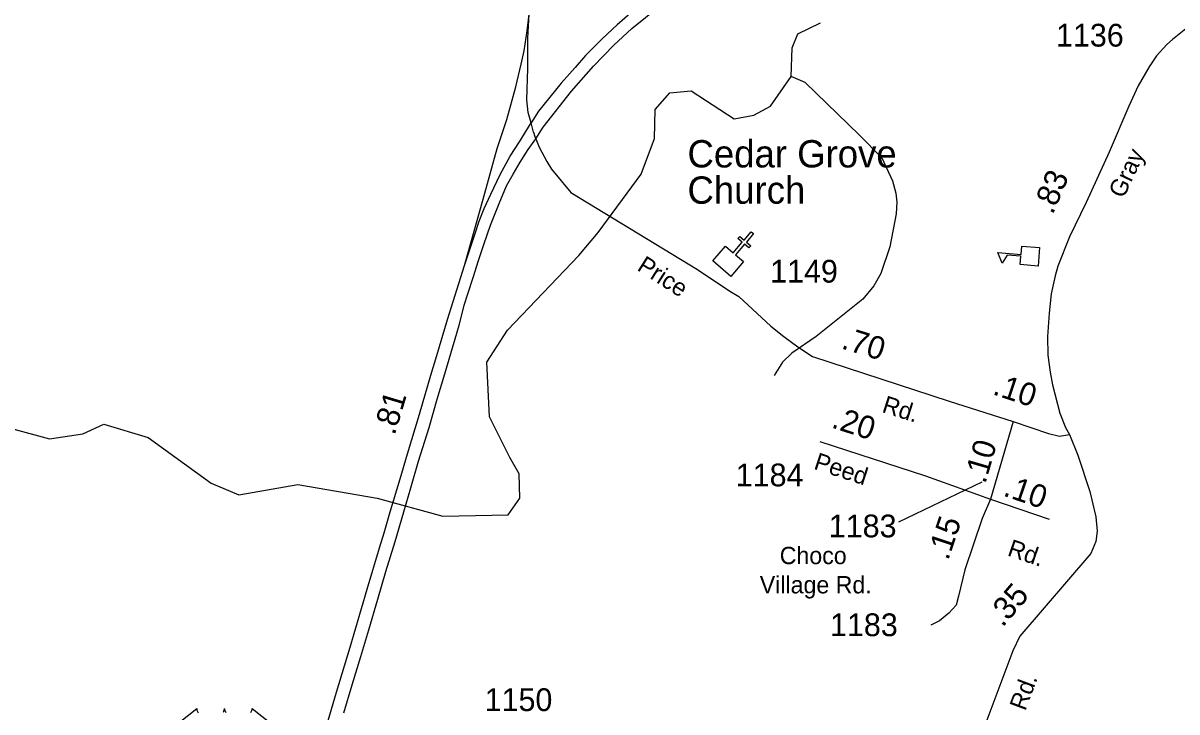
# Model space of a CAD drawing. Extents: x 2532689 to 2764727, y 536648 to 732970.
# Drawn here: x 2561755 to 2568087, y 639225 to 643007 of the extents above; entities that cross this region are included whole.
import ezdxf

# ---------------------------------------------------------------- set-up
doc = ezdxf.new("R2010")
doc.units = 0
for name, color, linetype in [('Exist Cultural Church CELL', 7, 'Continuous'), ('Exist Cultural Church Label', 7, 'Continuous'), ('Exist Cultural Educational Facility High CELL', 7, 'Continuous'), ('Exist Hydrographic Creek Single Shore', 7, 'Continuous'), ('Exist Road Primary US Attributed', 7, 'Continuous'), ('Exist Road Primary US Divided Attributed', 7, 'Continuous'), ('Exist Road Primary US Mileage Hundredths English Label', 7, 'Continuous'), ('Exist Road Primary US Ramp 1 Lane  Attributed', 7, 'Continuous'), ('Exist Road Primary US Shield CELL', 7, 'Continuous'), ('Exist Road Secondary Mileage Hundredths English Label', 7, 'Continuous'), ('Exist Road Secondary Type 51 Attributed', 7, 'Continuous'), ('Exist Road Secondary Type 51 Label', 7, 'Continuous'), ('Exist Road Secondary Type 51 Number Label', 7, 'Continuous')]:
    doc.layers.add(name, color=color, linetype=linetype)

msp = doc.modelspace()

# ---------------------------------------------------------------- linework, layer by layer
at = {"layer": 'Exist Cultural Church CELL'}
msp.add_lwpolyline([(2565609.1, 641782.1), (2565652.6, 641745.3), (2565701.9, 641803.3), (2565677.5, 641824), (2565687.9, 641836.2), (2565712.2, 641815.5), (2565751.2, 641861.3), (2565763.4, 641851), (2565724.5, 641805.1), (2565748.8, 641784.4), (2565738.5, 641772.2), (2565714.1, 641793), (2565664.8, 641734.9), (2565708.7, 641697.5), (2565639.8, 641616.4), (2565540.2, 641700.9)], close=True, dxfattribs=at)
at = {"layer": 'Exist Cultural Educational Facility High CELL'}
msp.add_lwpolyline([(2567324.9, 641672.6), (2567227.3, 641680.8), (2567231.1, 641726.7), (2567156.3, 641732.9), (2567128.3, 641688), (2567103.9, 641746.9), (2567231.9, 641736.2), (2567235.8, 641782.1), (2567333.4, 641774)], close=True, dxfattribs=at)
at = {"layer": 'Exist Hydrographic Creek Single Shore'}
for points in [[(2565970.1, 642714), (2565976.2, 642871.7), (2566007.2, 642948.5), (2566131.1, 643009.3)], [(2565219.2, 642372.5), (2565224.1, 642532.7), (2565305.1, 642624.6), (2565422.2, 642635.9), (2565658.2, 642481.3), (2565766.1, 642502.2), (2565857.1, 642551.8), (2565970.1, 642714)], [(2566342.9, 642394.4), (2566046.2, 642680.9), (2565970.1, 642714)], [(2566342.9, 642394.4), (2566468.6, 642267.2), (2566527, 642140.8), (2566545.3, 642073.2), (2566551, 642023.3), (2566547.1, 641959.1), (2566511.2, 641779.4), (2566462.4, 641631.4), (2566424.7, 641564), (2566363.2, 641491.8), (2566106.5, 641286.6), (2565974, 641193.9), (2565923.3, 641146.1), (2565876.2, 641072.3)], [(2561481.1, 640838.3), (2561899.2, 640723.9), (2562082.1, 640751), (2562198.2, 640804.9), (2562441.2, 640732.6), (2562787.1, 640480.7), (2562939.2, 640417.8), (2563263.2, 640473.7), (2563697.1, 640399.4), (2564058.2, 640299), (2564416.2, 640306.9), (2564481.2, 640398.2), (2564478.1, 640532.7), (2564426.1, 640622.5), (2564314.1, 640844.5), (2564299.1, 641146), (2564413.1, 641321.3), (2564805.2, 641731.1), (2564911.2, 641856.9), (2565146.2, 642178.3), (2565219.2, 642372.5)]]:
    msp.add_lwpolyline(points, dxfattribs=at)
at = {"layer": 'Exist Road Primary US Attributed'}
for points in [[(2564542.6, 642459.5), (2564527.5, 642516.4), (2564519.3, 642586.5), (2564524.3, 642757.7), (2564524.3, 642923.9), (2564538.3, 643156.9), (2564538.3, 643182.6), (2564540.2, 643267), (2564551.9, 643669.6), (2564566.4, 645054.7), (2564585.8, 645695), (2564593.1, 645743.2), (2564606.8, 645857.4), (2564694, 646209.2), (2564707, 646253.4), (2564778.8, 646378.8), (2564858.6, 646484.5), (2564882.4, 646504.8), (2565254.2, 646922)], [(2564556.4, 642407.8), (2564542.6, 642459.5)]]:
    msp.add_lwpolyline(points, dxfattribs=at)
at = {"layer": 'Exist Road Primary US Divided Attributed'}
for points in [[(2564568.9, 642370.8), (2564608.8, 642436.5), (2564763.9, 642632.7), (2564886.1, 642771.4), (2564997.2, 642886.6), (2565095.4, 642977.9), (2565246.3, 643098.7), (2565405.5, 643207.1), (2565536.6, 643286), (2565721.2, 643385.5), (2565883.2, 643467.9), (2566225.6, 643637.4), (2566592.7, 643820.6), (2566829.5, 643937.9), (2566977, 644012.1), (2567088.2, 644067)], [(2565817.3, 643511.1), (2565693.4, 643449.7), (2565531.8, 643366.3), (2565456.3, 643321), (2565365.7, 643264.1), (2565290.3, 643215.3), (2565243.2, 643182.7), (2565179.4, 643134), (2565099.8, 643070.2), (2565015.1, 642997.8), (2564934.1, 642922.3), (2564841.5, 642829.7), (2564785.5, 642764.1), (2564708.3, 642676.7), (2564582.7, 642523.6), (2564542.6, 642459.5)], [(2564176.9, 641675.9), (2564231.8, 641840), (2564257.2, 641919.3), (2564285.2, 641988.6), (2564322, 642068.4), (2564372.7, 642175.1), (2564428.7, 642276.3), (2564479.7, 642354.6), (2564542.6, 642459.5)], [(2563515.8, 639219.6), (2563560.8, 639374.4), (2563608.1, 639528.7), (2563651.4, 639676.1), (2563702, 639844.5), (2563745.3, 639996.4), (2563796, 640161.4), (2563843.8, 640323), (2563882.6, 640455.1), (2563925.3, 640602), (2563982.7, 640787.4), (2564027.2, 640942.7), (2564068.8, 641081.1), (2564135.7, 641304.3), (2564147.4, 641348.8), (2564162.2, 641404.8), (2564176.3, 641459.2), (2564196.1, 641519.7), (2564226.1, 641616.5), (2564251.9, 641697.7), (2564283, 641791.1), (2564320.1, 641898.3), (2564366.7, 642015.8), (2564408.6, 642112.6), (2564444, 642177.4), (2564483.4, 642243.6), (2564527.1, 642312.8), (2564568.9, 642370.8)], [(2563197.2, 638390.3), (2563256.7, 638593.4), (2563292.3, 638707.8), (2563383.5, 639022.3), (2563475.7, 639333.2), (2563549.8, 639581.1), (2563643.7, 639899.8), (2563711.6, 640125.1), (2563736.5, 640208.8), (2563770, 640323.2), (2563825, 640504.8), (2563864.9, 640641.6), (2563929.6, 640859), (2563993.3, 641073.8), (2564025, 641182.5), (2564084.5, 641379.9), (2564176.9, 641675.9)]]:
    msp.add_lwpolyline(points, dxfattribs=at)
at = {"layer": 'Exist Road Primary US Ramp 1 Lane  Attributed'}
msp.add_lwpolyline([(2564176.9, 641675.9), (2564280.6, 642040.9), (2564357.3, 642319), (2564410, 642478.4), (2564459.1, 642656.8), (2564487.5, 642781.1), (2564504.8, 642854.2), (2564521, 642964), (2564535.5, 643084.4)], dxfattribs=at)
at = {"layer": 'Exist Road Primary US Shield CELL'}
for points in [[(2562601.4, 639159.4), (2562707.6, 639244.1), (2562707.9, 639239.7), (2562709, 639234.5), (2562709.8, 639231.8), (2562712.2, 639226.6), (2562716.3, 639220.5)], [(2562852.9, 639223.1), (2562854.8, 639226.2), (2562856.4, 639229.2), (2562858.6, 639235.6), (2562859.3, 639238.4), (2562859.7, 639244.3), (2562860.1, 639239.4), (2562860.6, 639236.3), (2562861.4, 639233.3), (2562862.7, 639230.1), (2562864.9, 639225.6), (2562867.4, 639221.8)], [(2563004.1, 639221.7), (2563006.7, 639225.4), (2563008.5, 639229.3), (2563010.2, 639233.3), (2563011.2, 639237.6), (2563011.7, 639241.3), (2563011.8, 639244.4), (2563118.1, 639159.8)]]:
    msp.add_lwpolyline(points, dxfattribs=at)
at = {"layer": 'Exist Road Secondary Type 51 Attributed'}
for p, q in [((2567188, 640819.9), (2567064.4, 640393.4)), ((2567064.4, 640393.4), (2567386.6, 640283.6))]:
    msp.add_line(p, q, dxfattribs=at)
for points in [[(2568789.7, 643474.5), (2568748.7, 643444.8), (2568612.1, 643340.2), (2568136, 642974.6), (2568063.6, 642916.8), (2568031.9, 642889.1), (2567976, 642826.7), (2567934.7, 642766.8), (2567875.1, 642663.3), (2567823.2, 642550), (2567715.9, 642298.8), (2567589, 642021.8), (2567498.6, 641833.1), (2567433.7, 641673.1), (2567419.9, 641619.5), (2567396.7, 641519.8), (2567385.6, 641414), (2567377.8, 641285.9), (2567378.8, 641183.7), (2567391.7, 641090.8), (2567404.3, 641021.8), (2567444, 640865.2), (2567475.3, 640787.1), (2567497.4, 640748.9)], [(2564556.4, 642407.8), (2564563.5, 642384.6), (2564568.9, 642370.8)], [(2564568.9, 642370.8), (2564586.2, 642326.7), (2564629.7, 642247.5), (2564654.2, 642204.1), (2564760.9, 642077.8), (2565457, 641654.4), (2565633.2, 641535.8), (2565682.1, 641505.5), (2565859.4, 641343.3), (2565929.8, 641286.1), (2566005.9, 641229), (2566086.7, 641176.7), (2566837.8, 640930.8), (2567188, 640819.9)], [(2567188, 640819.9), (2567381.6, 640754.4), (2567442, 640739.3), (2567497.4, 640748.9)], [(2567497.4, 640748.9), (2567543.8, 640634.7), (2567609.6, 640436.1), (2567642.2, 640296.6), (2567650, 640216.8), (2567643.1, 640160.7), (2567614.2, 640094.2), (2567225.2, 639640.5), (2567186.7, 639559.8), (2567012, 639092.1)], [(2566128.1, 640709.1), (2566707.9, 640520.4), (2567064.4, 640393.4)], [(2567064.4, 640393.4), (2567018.5, 640286.4), (2566923.8, 640004.5), (2566889, 639860), (2566875.8, 639811.5), (2566834.6, 639766.9), (2566783.4, 639725.7), (2566736.6, 639701.1)]]:
    msp.add_lwpolyline(points, dxfattribs=at)
at = {"layer": 'Exist Road Secondary Type 51 Number Label'}
msp.add_lwpolyline([(2566560.7, 640269.6), (2567017.7, 640487.5)], dxfattribs=at)

# ---------------------------------------------------------------- texts
at = {"layer": 'Exist Cultural Church Label'}
for s, p in [('Cedar Grove', (2565401.1, 642214.4)), ('Church', (2565401.1, 642015.2))]:
    msp.add_text(s, height=150, dxfattribs=at).set_placement(p)
at = {"layer": 'Exist Road Primary US Mileage Hundredths English Label'}
msp.add_text('.81', height=125, rotation=73.22622, dxfattribs=at).set_placement((2563793.9, 640739.9))
at = {"layer": 'Exist Road Secondary Mileage Hundredths English Label'}
for s, rotation, p in [('.83', 66.9002, (2567405.5, 641951.4)), ('.70', 342.76116, (2566240.5, 641221.9)), ('.10', 341.72756, (2567070.7, 640970)), ('.20', 341.92053, (2566185.7, 640787.9)), ('.10', 73.78226, (2567035.5, 640473.4)), ('.10', 341.13188, (2567128.3, 640413.8)), ('.15', 71.44311, (2566831.7, 640052.6)), ('.35', 49.38567, (2567130.5, 639686))]:
    msp.add_text(s, height=125, rotation=rotation, dxfattribs=at).set_placement(p)
at = {"layer": 'Exist Road Secondary Type 51 Label'}
for s, rotation, p in [('Gray', 64.71613, (2567793.8, 642039.8)), ('Price', 327.48953, (2565119, 641653.7)), ('Rd.', 342.42517, (2566463.6, 640872.6)), ('Peed', 341.98053, (2566089.3, 640560.3)), ('Rd.', 341.19188, (2567151.9, 640084.9)), ('Rd.', 69.50904, (2567254.9, 639226.7))]:
    msp.add_text(s, height=95, rotation=rotation, dxfattribs=at).set_placement(p)
for s, p in [('Choco', (2565907.4, 640036.4)), ('Village Rd.', (2565797.9, 639875.8))]:
    msp.add_text(s, height=95, dxfattribs=at).set_placement(p)
at = {"layer": 'Exist Road Secondary Type 51 Number Label'}
for s, p in [('1136', (2567423.5, 642878.3)), ('1149', (2565854.8, 641582.5)), ('1184', (2565665.9, 640463.8)), ('1183', (2566176.7, 640183.8)), ('1183', (2566183.3, 639641.2)), ('1150', (2564287.7, 639230))]:
    msp.add_text(s, height=125, rotation=359.94, dxfattribs=at).set_placement(p)

doc.saveas('drawing.dxf')
